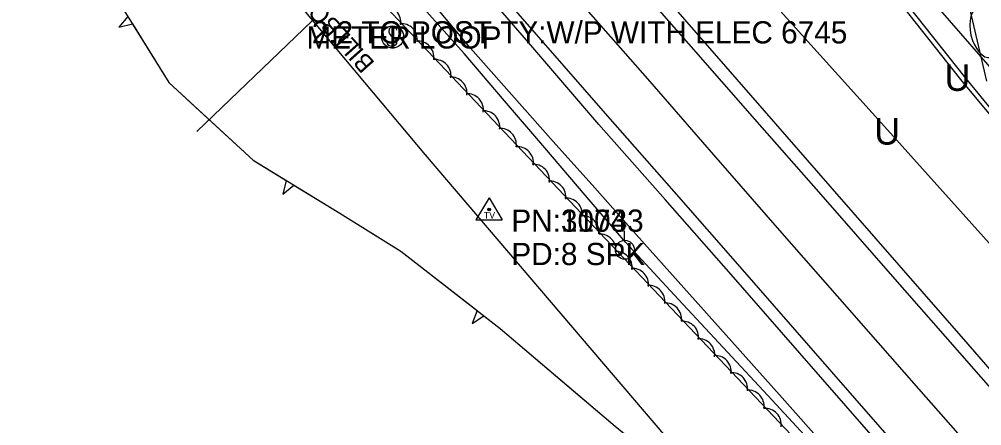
# Model space of a CAD drawing. Extents: x 954793 to 988390, y 1867850 to 1924428.
# Drawn here: x 966330.9 to 966547.2, y 1897584.2 to 1897675.7 of the extents above; entities that cross this region are included whole.
import ezdxf

# ---------------------------------------------------------------- set-up
doc = ezdxf.new("R2010")
doc.units = 0
for name, color, linetype in [('Default', 7, 'Continuous'), ('S_DITCHLINE', 7, 'Continuous'), ('S_EDGE_PAVEMENT', 7, 'Continuous'), ('S_FIBER_OPTIC_CABLE', 7, 'Continuous'), ('S_MISC_STRUCTURES_ANNOT', 7, 'Continuous'), ('S_MSC_PT_SYM', 7, 'Continuous'), ('S_PAVEMENT_CROWN', 7, 'Continuous'), ('S_SECONDARY_CTL', 7, 'Continuous'), ('S_SECONDARY_CTL_ANNOT', 7, 'Continuous'), ('S_SHOULDER', 7, 'Continuous'), ('S_SIGN', 7, 'Continuous'), ('S_SIGN_ANNOT', 7, 'Continuous'), ('S_TREE', 7, 'Continuous'), ('S_UNDERGROUND_CABLE', 7, 'Continuous'), ('S_UTILITY_POLE', 7, 'Continuous'), ('S_UTL_PT_SYM', 7, 'Continuous'), ('S_WATER_UTILITIES', 7, 'Continuous')]:
    doc.layers.add(name, color=color, linetype=linetype)

msp = doc.modelspace()

# ---------------------------------------------------------------- linework, layer by layer
at = {"layer": 'S_DITCHLINE'}
for points in [[(966511.07, 1897578.17), (966500.09, 1897590.01), (966489.1, 1897601.85), (966478.12, 1897613.69), (966467.13, 1897625.52), (966458.08, 1897636.14), (966449.02, 1897646.75), (966439.97, 1897657.36), (966430.91, 1897667.98), (966421.14, 1897678.85), (966411.36, 1897689.72), (966401.58, 1897700.6), (966391.8, 1897711.47), (966387.01, 1897722.49), (966378.86, 1897726.59), (966370.26, 1897736.03), (966361.65, 1897745.47), (966353.05, 1897754.91), (966344.44, 1897764.34), (966330.85, 1897778.75)], [(966548.08, 1897539.52), (966536.22, 1897552.74), (966524.35, 1897565.95), (966512.49, 1897579.16), (966501.76, 1897591.19), (966491.03, 1897603.22), (966480.3, 1897615.25), (966469.57, 1897627.28), (966460.24, 1897637.75), (966450.92, 1897648.22), (966441.6, 1897658.68), (966432.28, 1897669.15), (966423.05, 1897680.35), (966413.83, 1897691.54), (966404.6, 1897702.74), (966395.38, 1897713.94), (966391.14, 1897724.13), (966393.13, 1897727.16)]]:
    msp.add_lwpolyline(points, dxfattribs=at)
at = {"layer": 'S_EDGE_PAVEMENT'}
for points in [[(966556.69, 1897584.26), (966542.29, 1897600.66), (966526.72, 1897618.45), (966511.14, 1897636.23), (966496.26, 1897653.21), (966481.38, 1897670.18), (966466.51, 1897687.2), (966451.64, 1897704.23), (966438.16, 1897719.65), (966424.67, 1897735.06), (966409.56, 1897752.36), (966394.45, 1897769.66), (966380.51, 1897785.67), (966366.57, 1897801.68), (966351.81, 1897818.51), (966337.05, 1897835.34), (966323.28, 1897850.98), (966309.51, 1897866.62), (966294.55, 1897883.73), (966279.6, 1897900.83), (966272.22, 1897909.24)], [(966552.72, 1897551.55), (966538.3, 1897568.05), (966523.89, 1897584.55), (966508.4, 1897602.27), (966492.92, 1897620), (966478.07, 1897636.95), (966463.21, 1897653.91), (966448.22, 1897671.09), (966433.23, 1897688.28), (966419.71, 1897703.72), (966406.18, 1897719.16), (966391.26, 1897736.29), (966376.34, 1897753.43), (966362.18, 1897769.63), (966348.01, 1897785.83), (966333.44, 1897802.55), (966318.86, 1897819.26), (966305.02, 1897834.99), (966291.18, 1897850.72)]]:
    msp.add_lwpolyline(points, dxfattribs=at)
at = {"layer": 'S_FIBER_OPTIC_CABLE'}
for p, q in [((966543.33, 1897662.8), (966501.16, 1897716.3)), ((966422.2, 1897645.18), (966375.29, 1897701.32)), ((966582.5, 1897614.96), (966543.33, 1897662.8)), ((966491.99, 1897563.37), (966422.2, 1897645.18))]:
    msp.add_line(p, q, dxfattribs=at)
at = {"layer": 'S_MSC_PT_SYM'}
for points in [[(966395.43, 1897674.1), (966395.43, 1897674.15), (966395.43, 1897674.1), (966395.38, 1897674.1), (966395.43, 1897674.1), (966395.43, 1897674.05), (966395.43, 1897674.1), (966395.48, 1897674.1)], [(966396.63, 1897675.24), (966396.63, 1897675.29), (966396.63, 1897675.24), (966396.58, 1897675.24), (966396.63, 1897675.24), (966396.63, 1897675.19), (966396.63, 1897675.24), (966396.68, 1897675.24)], [(966370.9, 1897650.54), (966370.9, 1897650.59), (966370.9, 1897650.54), (966370.85, 1897650.54), (966370.9, 1897650.54), (966370.9, 1897650.49), (966370.9, 1897650.54), (966370.95, 1897650.54)]]:
    msp.add_lwpolyline(points, dxfattribs=at)
at = {"layer": 'S_PAVEMENT_CROWN'}
msp.add_lwpolyline([(966547.45, 1897576.17), (966533.12, 1897592.54), (966517.5, 1897610.34), (966501.88, 1897628.13), (966487.04, 1897645.2), (966472.19, 1897662.27), (966457.21, 1897679.31), (966442.24, 1897696.35), (966428.96, 1897711.61), (966415.69, 1897726.86), (966400.57, 1897744.13), (966385.45, 1897761.4), (966371.47, 1897777.45), (966357.49, 1897793.5), (966342.57, 1897810.59), (966327.65, 1897827.67), (966313.88, 1897843.35)], dxfattribs=at)
at = {"layer": 'S_SECONDARY_CTL'}
for p, q in [((966436.49, 1897635.49), (966433.48, 1897630.53)), ((966436.49, 1897635.49), (966439.44, 1897630.53)), ((966433.48, 1897630.53), (966439.44, 1897630.53))]:
    msp.add_line(p, q, dxfattribs=at)
for radius in [0.311, 0.183, 0.103]:
    msp.add_circle((966436.49, 1897632.88), radius, dxfattribs=at)
at = {"layer": 'S_SHOULDER'}
for points in [[(966558.56, 1897586.04), (966544.15, 1897602.56), (966528.65, 1897620.34), (966513.15, 1897638.13), (966498.37, 1897655.11), (966483.59, 1897672.1), (966468.73, 1897689.17), (966453.87, 1897706.23), (966440.45, 1897721.69), (966427.03, 1897737.14), (966412.09, 1897754.39), (966397.14, 1897771.65), (966382.99, 1897787.71), (966368.83, 1897803.77), (966354.11, 1897820.62), (966339.38, 1897837.46), (966325.68, 1897853.09), (966311.99, 1897868.71), (966298.11, 1897884.29)], [(966550.56, 1897549.65), (966536.21, 1897566.22), (966521.85, 1897582.78), (966506.37, 1897600.54), (966490.9, 1897618.3), (966476.04, 1897635.16), (966461.19, 1897652.02), (966446.3, 1897669.33), (966431.41, 1897686.64), (966417.84, 1897702.11), (966404.28, 1897717.59), (966396.9, 1897725.99), (966391.86, 1897731.92), (966383.24, 1897741.9), (966374.62, 1897751.89), (966360.41, 1897768.12), (966346.2, 1897784.36), (966331.63, 1897800.98), (966317.06, 1897817.59), (966303.14, 1897833.34), (966289.22, 1897849.08)]]:
    msp.add_lwpolyline(points, dxfattribs=at)
at = {"layer": 'S_SIGN'}
msp.add_line((966396.63, 1897675.24), (966370.9, 1897650.54), dxfattribs=at)
msp.add_circle((966414.79, 1897671.72), 2.49, dxfattribs=at)
for centre, radius, start, end in [((966415.48, 1897673.05), 1.5, 167.1196, 241.9813), ((966414.86, 1897672.99), 0.95, 16.5258, 156.8957), ((966414.64, 1897670.9), 1.28, 204.641, 335.359), ((966414.38, 1897670.38), 1.4, 358.6529, 73.7063)]:
    msp.add_arc(centre, radius, start, end, dxfattribs=at)
at = {"layer": 'S_TREE'}
for p, q in [((966355.31, 1897676.29), (966353.26, 1897673.91)), ((966353.26, 1897673.91), (966356.35, 1897674.62)), ((966390.9, 1897639.41), (966390.14, 1897636.36)), ((966390.14, 1897636.36), (966392.58, 1897638.38)), ((966433.78, 1897610.17), (966432.68, 1897607.22)), ((966432.68, 1897607.22), (966435.33, 1897608.96))]:
    msp.add_line(p, q, dxfattribs=at)
for points in [[(966548.35, 1897661.79), (966542.28, 1897687.87), (966540.42, 1897699.58), (966535.96, 1897707.74), (966526.91, 1897712.67), (966514.65, 1897721.54), (966509.28, 1897730.22), (966509.05, 1897735.29), (966512.86, 1897740.1), (966517.03, 1897741.42), (966528.03, 1897744.71), (966534.95, 1897749.32), (966537.21, 1897761.74), (966534.42, 1897814.87), (966524.04, 1897880.12), (966523.46, 1897930.58)], [(966210.24, 1897890.13), (966252.56, 1897836.85), (966294.06, 1897795.15), (966307.68, 1897772.91), (966311.61, 1897754.04), (966330.07, 1897721.39), (966348.47, 1897687.31), (966364.51, 1897661.47), (966383.44, 1897643.98), (966402.93, 1897632.04), (966416.66, 1897623.5), (966438.97, 1897606.13), (966464.86, 1897584.15), (966484.3, 1897568.18), (966498.09, 1897556.96), (966507.44, 1897547.01)], [(966249.08, 1897872.34), (966354.07, 1897745.39), (966390.72, 1897702.43), (966457.35, 1897631.88), (966516.54, 1897569.35)], [(966356.35, 1897674.62), (966364.51, 1897661.47), (966371.5, 1897655.01)], [(966371.5, 1897655.01), (966383.44, 1897643.98), (966390.9, 1897639.41)], [(966392.58, 1897638.38), (966402.93, 1897632.04), (966413.85, 1897625.25)], [(966413.85, 1897625.25), (966416.66, 1897623.5), (966433.78, 1897610.17)], [(966435.33, 1897608.96), (966438.97, 1897606.13), (966454.51, 1897592.93)], [(966454.51, 1897592.93), (966464.86, 1897584.15), (966473.69, 1897576.89)]]:
    msp.add_lwpolyline(points, dxfattribs=at)
for centre, start, end in [((966413.04, 1897674.92), 352.5629, 94.1598), ((966416.71, 1897671.09), 352.5629, 94.1598), ((966420.44, 1897667.13), 352.5629, 94.1598), ((966424.29, 1897663), 352.5629, 94.1598), ((966427.9, 1897659.07), 352.5629, 94.1598), ((966431.58, 1897655.28), 352.5629, 94.1598), ((966435.25, 1897651.45), 352.5629, 94.1598), ((966438.99, 1897647.49), 352.5629, 94.1598), ((966442.84, 1897643.37), 352.5629, 94.1598), ((966446.45, 1897639.44), 352.5629, 94.1598), ((966450.13, 1897635.65), 352.5629, 94.1598), ((966453.8, 1897631.82), 352.5629, 94.1598), ((966457.53, 1897627.86), 352.6325, 94.2294), ((966461.39, 1897623.73), 352.6325, 94.2294), ((966465.01, 1897619.81), 352.6325, 94.2294), ((966468.69, 1897616.02), 352.6325, 94.2294), ((966472.37, 1897612.2), 352.6325, 94.2294), ((966476.1, 1897608.24), 352.6325, 94.2294), ((966479.96, 1897604.12), 352.6325, 94.2294), ((966483.58, 1897600.19), 352.6325, 94.2294), ((966487.26, 1897596.41), 352.6325, 94.2294), ((966490.93, 1897592.58), 352.6325, 94.2294), ((966494.67, 1897588.63), 352.6325, 94.2294), ((966498.53, 1897584.5), 352.6325, 94.2294)]:
    msp.add_arc(centre, 3.64, start, end, dxfattribs=at)
msp.add_ellipse((966547.96, 1897672.81), major_axis=(1.33, -5.72), ratio=0.55008, start_param=3.141593, end_param=6.283185, dxfattribs=at)
at = {"layer": 'S_UNDERGROUND_CABLE'}
for p, q in [((966542.5, 1897662.11), (966500.33, 1897715.96)), ((966526.71, 1897650.03), (966479.75, 1897702.35)), ((966582.11, 1897614.56), (966542.5, 1897662.11)), ((966574.89, 1897596.35), (966526.71, 1897650.03))]:
    msp.add_line(p, q, dxfattribs=at)
at = {"layer": 'S_UTILITY_POLE'}
msp.add_line((966466.9, 1897625.98), (966466.9, 1897628.09), dxfattribs=at)
msp.add_circle((966467.02, 1897623.84), 2.13, dxfattribs=at)
at = {"layer": 'S_UTL_PT_SYM'}
for points in [[(966543.33, 1897662.8), (966543.33, 1897662.85), (966543.33, 1897662.8), (966543.28, 1897662.8), (966543.33, 1897662.8), (966543.33, 1897662.75), (966543.33, 1897662.8), (966543.38, 1897662.8)], [(966422.2, 1897645.18), (966422.2, 1897645.23), (966422.2, 1897645.18), (966422.15, 1897645.18), (966422.2, 1897645.18), (966422.2, 1897645.13), (966422.2, 1897645.18), (966422.25, 1897645.18)]]:
    msp.add_lwpolyline(points, dxfattribs=at)
at = {"layer": 'S_WATER_UTILITIES'}
msp.add_line((966592.19, 1897615.33), (966537.46, 1897678.34), dxfattribs=at)

# ---------------------------------------------------------------- texts
at = {"layer": 'Default'}
for p in [(966538.87, 1897659.57), (966523.08, 1897647.48)]:
    msp.add_text('U', height=6, rotation=360, dxfattribs=at).set_placement(p)
at = {"layer": 'S_MISC_STRUCTURES_ANNOT'}
msp.add_text('METER LOOP', height=5, dxfattribs=at).set_placement((966395.43, 1897669.1))
at = {"layer": 'S_SECONDARY_CTL'}
msp.add_text('TV', height=1.5, rotation=360, dxfattribs=at).set_placement((966435.29, 1897630.86))
at = {"layer": 'S_SECONDARY_CTL_ANNOT'}
for s, p in [('PN:30033', (966441.49, 1897627.88)), ('PN:1174', (966441.49, 1897627.88)), ('PD:8 SPK', (966441.49, 1897620.38)), ('PD:8 SPK', (966441.49, 1897620.38))]:
    msp.add_text(s, height=5, dxfattribs=at).set_placement(p)
at = {"layer": 'S_SIGN_ANNOT'}
msp.add_text('BILLBOARD', height=4, rotation=131.7812, dxfattribs=at).set_placement((966410.96, 1897665.88))
msp.add_text('2.2 TO POST TY:W/P WITH ELEC 6745', height=5, dxfattribs=at).set_placement((966396.63, 1897670.24))

doc.saveas('drawing.dxf')
